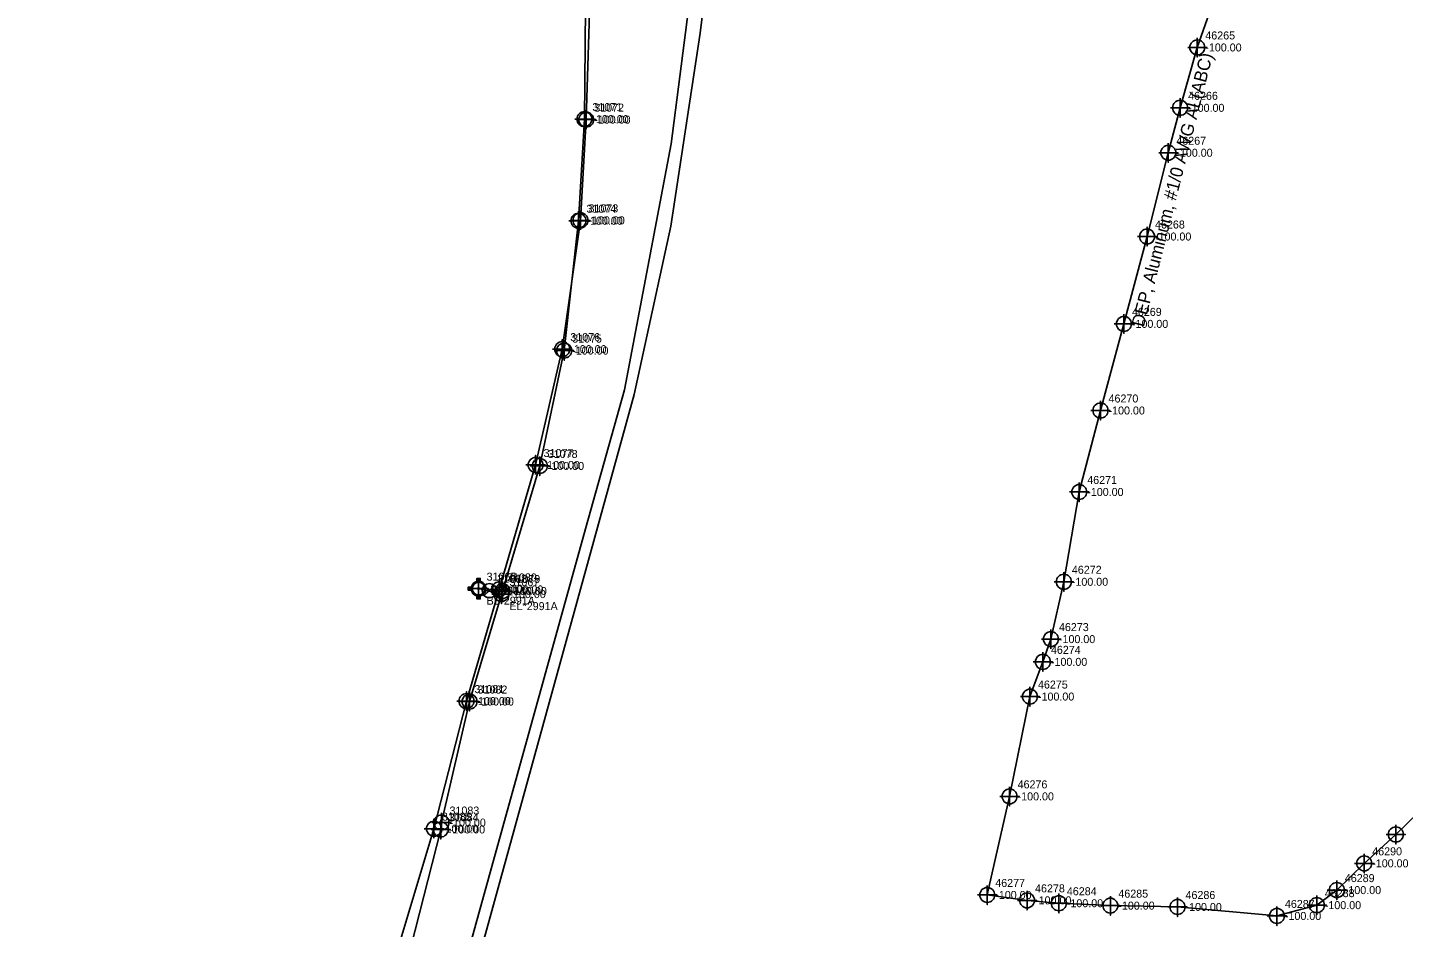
# Model space of a CAD drawing. Extents: x 2083698 to 2094313, y 743246 to 752873.
# Drawn here: x 2090077.6 to 2090507.3, y 743915.4 to 744196.6 of the extents above; entities that cross this region are included whole.
import ezdxf

# ---------------------------------------------------------------- set-up
doc = ezdxf.new("R2010")
doc.units = 0
for name, color, linetype in [('COGO Default Chain', 7, 'Continuous'), ('COGO Default Curve', 7, 'Continuous'), ('COGO Default Point Number', 7, 'Continuous'), ('Exist Property Iron Pin Leader', 7, 'Continuous'), ('Exist Property Iron Pin Text', 7, 'Continuous'), ('Exist Property Line', 7, 'Continuous'), ('Exist Property Monument Text', 7, 'Continuous'), ('Exist Right of Way Easement Line Leader', 7, 'Continuous'), ('Exist Right of Way Easement Line Text', 7, 'Continuous'), ('Exist Right of Way Line', 7, 'Continuous'), ('Exist Right of Way Width CELL', 7, 'Continuous'), ('Exist Roads EOP', 7, 'Continuous'), ('Exist Roads EOP Leader', 7, 'Continuous'), ('Exist Roads EOP Text', 7, 'Continuous'), ('Exist Utilities Gas UG Line SUE LOS B', 7, 'Continuous'), ('Exist Utilities Power UG Cable SUE LOS B', 7, 'Continuous'), ('Exist Utilities Power UG Cable SUE LOS B Text', 7, 'Continuous'), ('Exist Utilities Telephone UG Cable SUE LOS C', 7, 'Continuous'), ('Exist Utilities Water UG Line SUE LOS B', 7, 'Continuous'), ('Old_Level_20', 7, 'Continuous'), ('Raster_Level_1', 7, 'Continuous')]:
    doc.layers.add(name, color=color, linetype=linetype)

msp = doc.modelspace()

# ---------------------------------------------------------------- linework, layer by layer
at = {"layer": 'COGO Default Curve'}
for points in [[(2090249.12, 744167.79), (2090255.12, 744167.79), (2090252.12, 744167.79), (2090252.12, 744170.79), (2090252.12, 744164.79)], [(2090247.32, 744136.33), (2090253.32, 744136.33), (2090250.32, 744136.33), (2090250.32, 744139.33), (2090250.32, 744133.33)], [(2090241.62, 744096.08), (2090247.62, 744096.08), (2090244.62, 744096.08), (2090244.62, 744099.08), (2090244.62, 744093.08)], [(2090233.29, 744059.89), (2090239.29, 744059.89), (2090236.29, 744059.89), (2090236.29, 744062.89), (2090236.29, 744056.89)], [(2090221.87, 744021), (2090227.87, 744021), (2090224.87, 744021), (2090224.87, 744024), (2090224.87, 744018)], [(2090211.7, 743986.1), (2090217.7, 743986.1), (2090214.7, 743986.1), (2090214.7, 743989.1), (2090214.7, 743983.1)], [(2090201.54, 743946.24), (2090207.54, 743946.24), (2090204.54, 743946.24), (2090204.54, 743949.24), (2090204.54, 743943.24)]]:
    msp.add_lwpolyline(points, dxfattribs=at)
for centre in [(2090252.12, 744167.79), (2090250.32, 744136.33), (2090244.62, 744096.08), (2090236.29, 744059.89), (2090224.87, 744021), (2090214.7, 743986.1), (2090204.54, 743946.24)]:
    msp.add_circle(centre, 2.34, dxfattribs=at)
at = {"layer": 'COGO Default Point Number'}
for points in [[(2090251.53, 744170.96), (2090251.53, 744164.96), (2090251.53, 744167.96), (2090254.53, 744167.96), (2090248.53, 744167.96)], [(2090249.68, 744139.2), (2090249.68, 744133.2), (2090249.68, 744136.2), (2090252.68, 744136.2), (2090246.68, 744136.2)], [(2090245.22, 744098.63), (2090245.22, 744092.63), (2090245.22, 744095.63), (2090248.22, 744095.63), (2090242.22, 744095.63)], [(2090237.61, 744062.58), (2090237.61, 744056.58), (2090237.61, 744059.58), (2090240.61, 744059.58), (2090234.61, 744059.58)], [(2090218.5, 744024.24), (2090218.5, 744018.24), (2090218.5, 744021.24), (2090221.5, 744021.24), (2090215.5, 744021.24)], [(2090225.64, 744022.54), (2090225.64, 744016.54), (2090225.64, 744019.54), (2090228.64, 744019.54), (2090222.64, 744019.54)], [(2090225.95, 744023.49), (2090225.95, 744017.49), (2090225.95, 744020.49), (2090228.95, 744020.49), (2090222.95, 744020.49)], [(2090215.68, 743988.96), (2090215.68, 743982.96), (2090215.68, 743985.96), (2090218.68, 743985.96), (2090212.68, 743985.96)], [(2090206.68, 743949), (2090206.68, 743943), (2090206.68, 743946), (2090209.68, 743946), (2090203.68, 743946)], [(2090206.91, 743951.15), (2090206.91, 743945.15), (2090206.91, 743948.15), (2090209.91, 743948.15), (2090203.91, 743948.15)]]:
    msp.add_lwpolyline(points, dxfattribs=at)
for centre in [(2090251.53, 744167.96), (2090249.68, 744136.2), (2090245.22, 744095.63), (2090237.61, 744059.58), (2090218.5, 744021.24), (2090225.64, 744019.54), (2090225.95, 744020.49), (2090215.68, 743985.96), (2090206.68, 743946), (2090206.91, 743948.15)]:
    msp.add_circle(centre, 2.34, dxfattribs=at)
at = {"layer": 'Exist Property Iron Pin Text'}
for points in [[(2090442.95, 744193.35), (2090442.95, 744187.35), (2090442.95, 744190.35), (2090445.95, 744190.35), (2090439.95, 744190.35)], [(2090437.58, 744174.49), (2090437.58, 744168.49), (2090437.58, 744171.49), (2090440.58, 744171.49), (2090434.58, 744171.49)], [(2090433.9, 744160.45), (2090433.9, 744154.45), (2090433.9, 744157.45), (2090436.9, 744157.45), (2090430.9, 744157.45)], [(2090427.25, 744134.27), (2090427.25, 744128.27), (2090427.25, 744131.27), (2090430.25, 744131.27), (2090424.25, 744131.27)], [(2090420.03, 744106.97), (2090420.03, 744100.97), (2090420.03, 744103.97), (2090423.03, 744103.97), (2090417.03, 744103.97)], [(2090412.73, 744079.91), (2090412.73, 744073.91), (2090412.73, 744076.91), (2090415.73, 744076.91), (2090409.73, 744076.91)], [(2090406.08, 744054.45), (2090406.08, 744048.45), (2090406.08, 744051.45), (2090409.08, 744051.45), (2090403.08, 744051.45)], [(2090401.27, 744026.39), (2090401.27, 744020.39), (2090401.27, 744023.39), (2090404.27, 744023.39), (2090398.27, 744023.39)], [(2090397.24, 744008.48), (2090397.24, 744002.48), (2090397.24, 744005.48), (2090400.24, 744005.48), (2090394.24, 744005.48)], [(2090394.74, 744001.37), (2090394.74, 743995.37), (2090394.74, 743998.37), (2090397.74, 743998.37), (2090391.74, 743998.37)], [(2090390.69, 743990.52), (2090390.69, 743984.52), (2090390.69, 743987.52), (2090393.69, 743987.52), (2090387.69, 743987.52)], [(2090384.33, 743959.33), (2090384.33, 743953.33), (2090384.33, 743956.33), (2090387.33, 743956.33), (2090381.33, 743956.33)], [(2090504.96, 743947.43), (2090504.96, 743941.43), (2090504.96, 743944.43), (2090507.96, 743944.43), (2090501.96, 743944.43)], [(2090495.08, 743938.41), (2090495.08, 743932.41), (2090495.08, 743935.41), (2090498.08, 743935.41), (2090492.08, 743935.41)], [(2090377.35, 743928.53), (2090377.35, 743922.53), (2090377.35, 743925.53), (2090380.35, 743925.53), (2090374.35, 743925.53)], [(2090389.78, 743926.84), (2090389.78, 743920.84), (2090389.78, 743923.84), (2090392.78, 743923.84), (2090386.78, 743923.84)], [(2090399.71, 743925.94), (2090399.71, 743919.94), (2090399.71, 743922.94), (2090402.71, 743922.94), (2090396.71, 743922.94)], [(2090486.52, 743930.05), (2090486.52, 743924.05), (2090486.52, 743927.05), (2090489.52, 743927.05), (2090483.52, 743927.05)], [(2090415.79, 743925.19), (2090415.79, 743919.19), (2090415.79, 743922.19), (2090418.79, 743922.19), (2090412.79, 743922.19)], [(2090436.77, 743924.77), (2090436.77, 743918.77), (2090436.77, 743921.77), (2090439.77, 743921.77), (2090433.77, 743921.77)], [(2090467.81, 743921.97), (2090467.81, 743915.97), (2090467.81, 743918.97), (2090470.81, 743918.97), (2090464.81, 743918.97)], [(2090480.27, 743925.34), (2090480.27, 743919.34), (2090480.27, 743922.34), (2090483.27, 743922.34), (2090477.27, 743922.34)]]:
    msp.add_lwpolyline(points, dxfattribs=at)
for centre in [(2090442.95, 744190.35), (2090437.58, 744171.49), (2090433.9, 744157.45), (2090427.25, 744131.27), (2090420.03, 744103.97), (2090412.73, 744076.91), (2090406.08, 744051.45), (2090401.27, 744023.39), (2090397.24, 744005.48), (2090394.74, 743998.37), (2090390.69, 743987.52), (2090384.33, 743956.33), (2090504.96, 743944.43), (2090495.08, 743935.41), (2090377.35, 743925.53), (2090389.78, 743923.84), (2090486.52, 743927.05), (2090399.71, 743922.94), (2090415.79, 743922.19), (2090436.77, 743921.77), (2090480.27, 743922.34), (2090467.81, 743918.97)]:
    msp.add_circle(centre, 2.34, dxfattribs=at)
at = {"layer": 'Exist Roads EOP'}
msp.add_lwpolyline([(2090223.43, 744022.2), (2090220.28, 744019.05), (2090221.85, 744020.62), (2090223.43, 744019.05), (2090220.28, 744022.2)], dxfattribs=at)
msp.add_circle((2090221.85, 744020.62), 2.23, dxfattribs=at)
at = {"layer": 'Exist Utilities Gas UG Line SUE LOS B'}
msp.add_lwpolyline([(2090168.36, 743823.42), (2090178.83, 743855.51), (2090193.57, 743909.72), (2090204.54, 743946.24), (2090214.7, 743986.1), (2090224.87, 744021), (2090236.29, 744059.89), (2090244.62, 744096.08), (2090250.32, 744136.33), (2090252.12, 744167.79), (2090254.09, 744231.35)], dxfattribs=at)
at = {"layer": 'Exist Utilities Power UG Cable SUE LOS B'}
for points in [[(2090377.35, 743925.53), (2090384.33, 743956.33), (2090390.69, 743987.52), (2090394.74, 743998.37), (2090397.24, 744005.48), (2090401.27, 744023.39), (2090406.08, 744051.45), (2090412.73, 744076.91), (2090420.03, 744103.97), (2090427.25, 744131.27), (2090433.9, 744157.45), (2090437.58, 744171.49), (2090442.95, 744190.35), (2090450.89, 744213.1), (2090453.89, 744224.54), (2090466.27, 744266.34)], [(2090377.35, 743925.53), (2090389.78, 743923.84), (2090399.71, 743922.94), (2090415.79, 743922.19), (2090436.77, 743921.77), (2090467.81, 743918.97), (2090480.27, 743922.34), (2090486.52, 743927.05), (2090495.08, 743935.41), (2090504.96, 743944.43), (2090512.09, 743951.45)]]:
    msp.add_lwpolyline(points, dxfattribs=at)
at = {"layer": 'Exist Utilities Telephone UG Cable SUE LOS C'}
for points in [[(2090187.89, 743770.35), (2090178.87, 743776.75), (2090251.88, 744039.92), (2090264.02, 744083.37), (2090278.62, 744160.21), (2090300.81, 744332.69), (2090283.03, 744364.22)], [(2090278.54, 744134.5), (2090287.65, 744194.84), (2090304.13, 744329.82)], [(2090182.68, 743775.5), (2090267.09, 744081.88), (2090278.54, 744134.5)]]:
    msp.add_lwpolyline(points, dxfattribs=at)
at = {"layer": 'Exist Utilities Water UG Line SUE LOS B'}
msp.add_line((2090218.5, 744021.24), (2090225.64, 744019.54), dxfattribs=at)
msp.add_lwpolyline([(2090077.62, 743514.74), (2090078.84, 743518.5), (2090086.23, 743530.22), (2090095.13, 743547.46), (2090111.23, 743594.63), (2090130.24, 743660.77), (2090139.21, 743692.06), (2090141.44, 743700.08), (2090145.1, 743715), (2090159.96, 743770.39), (2090167.64, 743798.11), (2090182.74, 743854.16), (2090197.31, 743909.19), (2090206.68, 743946), (2090206.91, 743948.15), (2090215.68, 743985.96), (2090225.95, 744020.49), (2090237.61, 744059.58), (2090245.22, 744095.63), (2090249.68, 744136.2), (2090251.53, 744167.96), (2090251.93, 744202.82)], dxfattribs=at)
at = {"layer": 'Raster_Level_1'}
msp.add_line((2090218.48, 744021.24), (2090218.48, 744021.24), dxfattribs=at)
for points in [[(2090216.57, 744021.75), (2090215.28, 744021.75), (2090215.28, 744020.73), (2090216.57, 744020.73)], [(2090217.97, 744023.15), (2090217.97, 744024.44), (2090219, 744024.44), (2090219, 744023.13)], [(2090217.97, 744019.33), (2090217.97, 744018.04), (2090219, 744018.04), (2090219, 744019.35)]]:
    msp.add_lwpolyline(points, dxfattribs=at)
for radius in [1.98, 0.243]:
    msp.add_circle((2090218.48, 744021.24), radius, dxfattribs=at)

# ---------------------------------------------------------------- texts
at = {"layer": 'COGO Default Chain'}
for p in [(2090254.62, 744166.54), (2090252.82, 744135.08), (2090247.12, 744094.83), (2090238.79, 744058.64), (2090227.37, 744019.75), (2090217.2, 743984.85), (2090207.04, 743944.99)]:
    msp.add_text('-100.00', height=2.5, dxfattribs=at).set_placement(p)
at = {"layer": 'Exist Property Iron Pin Leader'}
for s, p in [('46265', (2090445.45, 744192.85)), ('46266', (2090440.08, 744173.99)), ('46267', (2090436.4, 744159.95)), ('46268', (2090429.75, 744133.77)), ('46269', (2090422.53, 744106.47)), ('46270', (2090415.23, 744079.41)), ('46271', (2090408.58, 744053.95)), ('46272', (2090403.77, 744025.89)), ('46273', (2090399.74, 744007.98)), ('46274', (2090397.24, 744000.87)), ('46275', (2090393.19, 743990.02)), ('46276', (2090386.83, 743958.83)), ('46290', (2090497.58, 743937.91)), ('46277', (2090379.85, 743928.03)), ('46289', (2090489.02, 743929.55)), ('46278', (2090392.28, 743926.34)), ('46284', (2090402.21, 743925.44)), ('46285', (2090418.29, 743924.69)), ('46286', (2090439.27, 743924.27)), ('46288', (2090482.77, 743924.84)), ('46287', (2090470.31, 743921.47))]:
    msp.add_text(s, height=2.5, dxfattribs=at).set_placement(p)
at = {"layer": 'Exist Property Line'}
for p in [(2090254.03, 744166.71), (2090252.18, 744134.95), (2090247.72, 744094.38), (2090240.11, 744058.33), (2090221, 744019.99), (2090228.14, 744018.29), (2090228.45, 744019.24), (2090218.18, 743984.71), (2090209.41, 743946.9), (2090209.18, 743944.75)]:
    msp.add_text('-100.00', height=2.5, dxfattribs=at).set_placement(p)
at = {"layer": 'Exist Property Monument Text'}
for p in [(2090445.45, 744189.1), (2090440.08, 744170.24), (2090436.4, 744156.2), (2090429.75, 744130.02), (2090422.53, 744102.72), (2090415.23, 744075.66), (2090408.58, 744050.2), (2090403.77, 744022.14), (2090399.74, 744004.23), (2090397.24, 743997.12), (2090393.19, 743986.27), (2090386.83, 743955.08), (2090497.58, 743934.16), (2090379.85, 743924.28), (2090489.02, 743925.8), (2090392.28, 743922.59), (2090402.21, 743921.69), (2090418.29, 743920.94), (2090439.27, 743920.52), (2090482.77, 743921.09), (2090470.31, 743917.72)]:
    msp.add_text('-100.00', height=2.5, dxfattribs=at).set_placement(p)
at = {"layer": 'Exist Right of Way Easement Line Leader'}
msp.add_text('-100.00', height=2.5, dxfattribs=at).set_placement((2090220.98, 744019.99))
at = {"layer": 'Exist Right of Way Easement Line Text'}
msp.add_text('31065', height=2.5, dxfattribs=at).set_placement((2090220.98, 744023.74))
at = {"layer": 'Exist Right of Way Line'}
for s, p in [('31071', (2090254.03, 744170.46)), ('31074', (2090252.18, 744138.7)), ('31075', (2090247.72, 744098.13)), ('31078', (2090240.11, 744062.08)), ('31066', (2090221, 744023.74)), ('31079', (2090228.45, 744022.99)), ('31067', (2090228.14, 744022.04)), ('31082', (2090218.18, 743988.46)), ('31083', (2090209.41, 743950.65)), ('31084', (2090209.18, 743948.5))]:
    msp.add_text(s, height=2.5, dxfattribs=at).set_placement(p)
at = {"layer": 'Exist Right of Way Width CELL'}
for s, p in [('BL*2991A', (2090221, 744016.24)), ('EL*2991A', (2090228.14, 744014.54))]:
    msp.add_text(s, height=2.5, dxfattribs=at).set_placement(p)
at = {"layer": 'Exist Roads EOP Leader'}
msp.add_text('-100.00', height=2.5, dxfattribs=at).set_placement((2090224.35, 744019.37))
at = {"layer": 'Exist Roads EOP Text'}
msp.add_text('31068', height=2.5, dxfattribs=at).set_placement((2090224.35, 744023.12))
at = {"layer": 'Exist Utilities Power UG Cable SUE LOS B Text'}
msp.add_text('DEP, Aluminum, #1/0 AWG AL(ABC)', height=4, rotation=75.7519, dxfattribs=at).set_placement((2090426.21, 744102.8))
at = {"layer": 'Old_Level_20'}
for s, p in [('31072', (2090254.62, 744170.29)), ('31073', (2090252.82, 744138.83)), ('31076', (2090247.12, 744098.58)), ('31077', (2090238.79, 744062.39)), ('31080', (2090227.37, 744023.5)), ('31081', (2090217.2, 743988.6)), ('31085', (2090207.04, 743948.74))]:
    msp.add_text(s, height=2.5, dxfattribs=at).set_placement(p)

doc.saveas('drawing.dxf')
